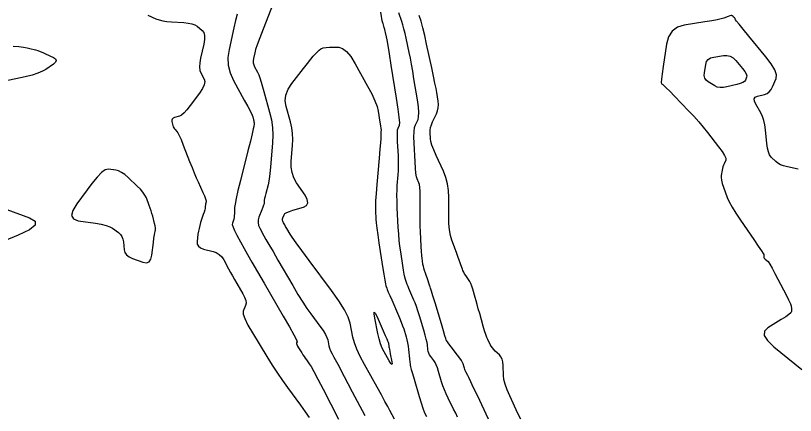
# Model space of a CAD drawing. Extents: x 2082232 to 2083549, y 592624 to 593832.
# Drawn here: x 2082747.4 to 2082855.5, y 592826.7 to 592882.1 of the extents above; entities that cross this region are included whole.
import ezdxf

# ---------------------------------------------------------------- set-up
doc = ezdxf.new("R2010")
doc.units = 0
doc.layers.add('DT_X_Contour_Major', color=7, linetype='Continuous')
doc.layers.add('DT_X_Contour_Minor', color=7, linetype='Continuous')

msp = doc.modelspace()

# ---------------------------------------------------------------- linework, layer by layer
at = {"layer": 'DT_X_Contour_Major'}
for points in [[(2082783.12, 592883.75), (2082781.74, 592880.2), (2082781.27, 592879), (2082780.92, 592878.06), (2082780.69, 592877.37), (2082780.56, 592876.94), (2082780.38, 592876.14), (2082780.34, 592875.84), (2082780.36, 592875.55), (2082780.42, 592875.26), (2082780.55, 592874.99), (2082780.95, 592874.26), (2082781.12, 592873.88), (2082781.32, 592873.31), (2082781.56, 592872.54), (2082781.84, 592871.57), (2082782.63, 592868.71), (2082782.88, 592867.65), (2082783.03, 592866.58), (2082783.08, 592865.51), (2082783.04, 592864.45), (2082782.81, 592861.63), (2082782.72, 592860.64), (2082782.62, 592859.82), (2082782.52, 592859.14), (2082782.41, 592858.63), (2082782.11, 592857.45), (2082782.01, 592857.06), (2082781.94, 592856.75), (2082781.89, 592856.53), (2082781.88, 592856.39), (2082781.87, 592856.15), (2082781.85, 592856.02), (2082781.79, 592855.82), (2082781.69, 592855.55), (2082781.56, 592855.2), (2082781.15, 592854.19), (2082781.05, 592853.81), (2082781.03, 592853.42), (2082781.11, 592853.04), (2082781.27, 592852.65), (2082781.84, 592851.61), (2082782.12, 592851.1), (2082782.54, 592850.37), (2082783.1, 592849.4), (2082783.79, 592848.2), (2082785.83, 592844.7), (2082786.56, 592843.47), (2082787.22, 592842.41), (2082787.81, 592841.51), (2082788.32, 592840.78), (2082789.61, 592839.06), (2082790.03, 592838.46), (2082790.36, 592837.94), (2082790.58, 592837.51), (2082790.69, 592837.17), (2082790.85, 592836.36), (2082790.94, 592836.04), (2082791.08, 592835.67), (2082791.28, 592835.25), (2082791.52, 592834.78), (2082792.25, 592833.48), (2082792.57, 592832.89), (2082792.98, 592832.12), (2082793.49, 592831.16), (2082794.09, 592830.01), (2082795.81, 592826.7)], [(2082808.69, 592826.48), (2082808.43, 592827.02), (2082808.14, 592827.58), (2082807.36, 592829.13), (2082807.09, 592829.71), (2082806.85, 592830.28), (2082806.64, 592830.83), (2082806.47, 592831.37), (2082806.06, 592832.8), (2082805.9, 592833.29), (2082805.74, 592833.71), (2082805.58, 592834.05), (2082805.41, 592834.31), (2082804.96, 592834.9), (2082804.81, 592835.12), (2082804.69, 592835.35), (2082804.61, 592835.59), (2082804.57, 592835.84), (2082804.5, 592836.51), (2082804.45, 592836.82), (2082804.34, 592837.26), (2082804.19, 592837.82), (2082803.99, 592838.51), (2082803.39, 592840.5), (2082803.17, 592841.2), (2082802.97, 592841.79), (2082802.79, 592842.29), (2082802.62, 592842.7), (2082802.21, 592843.63), (2082802.06, 592843.97), (2082801.93, 592844.29), (2082801.82, 592844.59), (2082801.72, 592844.86), (2082801.48, 592845.55), (2082801.39, 592845.87), (2082801.3, 592846.3), (2082801.19, 592846.84), (2082801.09, 592847.5), (2082800.8, 592849.39), (2082800.7, 592850.14), (2082800.61, 592850.96), (2082800.54, 592851.84), (2082800.47, 592852.8), (2082800.33, 592855.45), (2082800.29, 592856.39), (2082800.28, 592857.22), (2082800.29, 592857.94), (2082800.32, 592858.55), (2082800.46, 592860.03), (2082800.49, 592860.61), (2082800.51, 592861.24), (2082800.51, 592861.92), (2082800.48, 592862.65), (2082800.37, 592864.67), (2082800.35, 592865.35), (2082800.35, 592865.88), (2082800.38, 592866.27), (2082800.44, 592866.5), (2082800.64, 592866.91), (2082800.67, 592867.26), (2082800.61, 592868), (2082800.47, 592869.14), (2082800.23, 592870.66), (2082799.49, 592875.24), (2082799.24, 592876.77), (2082799.05, 592877.93), (2082798.92, 592878.72), (2082798.84, 592879.13), (2082798.71, 592879.74), (2082798.66, 592879.95), (2082798.61, 592880.15), (2082798.57, 592880.32), (2082798.52, 592880.46), (2082798.4, 592880.83), (2082798.36, 592880.97), (2082798.32, 592881.1), (2082798.28, 592881.23), (2082798.25, 592881.35), (2082798.18, 592881.68), (2082798.13, 592881.96), (2082798.04, 592882.54)]]:
    msp.add_lwpolyline(points, dxfattribs=at)
at = {"layer": 'DT_X_Contour_Minor'}
for points in [[(2082765.75, 592882.15), (2082766.87, 592881.66), (2082767.33, 592881.49), (2082767.83, 592881.36), (2082768.4, 592881.27), (2082769.02, 592881.22), (2082770.75, 592881.12), (2082771.35, 592881.06), (2082771.86, 592880.96), (2082772.27, 592880.8), (2082772.58, 592880.61), (2082773.29, 592880.01), (2082773.5, 592879.73), (2082773.6, 592879.32), (2082773.6, 592878.79), (2082773.49, 592878.13), (2082773.06, 592876.21), (2082772.94, 592875.54), (2082772.9, 592874.97), (2082772.95, 592874.5), (2082773.08, 592874.14), (2082773.54, 592873.3), (2082773.63, 592872.94), (2082773.56, 592872.5), (2082773.32, 592871.97), (2082772.91, 592871.36), (2082771.61, 592869.62), (2082771.16, 592869.03), (2082770.76, 592868.6), (2082770.42, 592868.31), (2082770.13, 592868.16), (2082769.46, 592867.97), (2082769.25, 592867.88), (2082769.11, 592867.76), (2082769.05, 592867.61), (2082769.06, 592867.42), (2082769.21, 592866.89), (2082769.27, 592866.7), (2082769.34, 592866.54), (2082769.42, 592866.41), (2082769.52, 592866.3), (2082769.78, 592866.05), (2082769.91, 592865.86), (2082770.1, 592865.48), (2082770.35, 592864.91), (2082770.65, 592864.15), (2082771.54, 592861.87), (2082771.87, 592861.05), (2082772.17, 592860.31), (2082772.45, 592859.64), (2082772.72, 592859.06), (2082773.39, 592857.6), (2082773.61, 592857.11), (2082773.76, 592856.73), (2082773.83, 592856.45), (2082773.84, 592856.28), (2082773.76, 592855.98), (2082773.74, 592855.87), (2082773.72, 592855.78), (2082773.71, 592855.7), (2082773.7, 592855.63), (2082773.7, 592855.47), (2082773.68, 592855.37), (2082773.63, 592855.17), (2082773.54, 592854.89), (2082773.42, 592854.53), (2082773.06, 592853.43), (2082772.94, 592853.03), (2082772.84, 592852.62), (2082772.76, 592852.23), (2082772.7, 592851.83), (2082772.58, 592850.79), (2082772.6, 592850.44), (2082772.76, 592850.14), (2082773.05, 592849.92), (2082773.47, 592849.76), (2082774.78, 592849.43), (2082775.24, 592849.26), (2082775.65, 592849.01), (2082775.99, 592848.67), (2082776.27, 592848.25), (2082776.95, 592847), (2082777.21, 592846.53), (2082777.49, 592846.04), (2082777.77, 592845.53), (2082778.08, 592845.01), (2082778.91, 592843.58), (2082779.16, 592843.08), (2082779.31, 592842.64), (2082779.36, 592842.26), (2082779.29, 592841.94), (2082778.98, 592841.16), (2082778.97, 592840.76), (2082779.18, 592840.12), (2082779.6, 592839.24), (2082780.24, 592838.14), (2082782.23, 592834.88), (2082782.97, 592833.69), (2082783.7, 592832.58), (2082784.4, 592831.55), (2082785.1, 592830.59), (2082786.93, 592828.12), (2082787.57, 592827.24), (2082788.12, 592826.42)], [(2082778.14, 592882.3), (2082777.91, 592881.42), (2082777.67, 592880.38), (2082777, 592877.39), (2082776.85, 592876.28), (2082776.9, 592875.2), (2082777.15, 592874.14), (2082777.61, 592873.11), (2082779.1, 592870.39), (2082779.6, 592869.48), (2082779.96, 592868.79), (2082780.2, 592868.32), (2082780.3, 592868.06), (2082780.41, 592867.67), (2082780.44, 592867.53), (2082780.46, 592867.38), (2082780.47, 592867.24), (2082780.47, 592867.09), (2082780.43, 592866.71), (2082780.37, 592866.39), (2082780.22, 592865.72), (2082779.97, 592864.7), (2082779.62, 592863.34), (2082778.58, 592859.24), (2082778.23, 592857.85), (2082777.98, 592856.77), (2082777.83, 592855.99), (2082777.77, 592855.52), (2082777.75, 592854.66), (2082777.73, 592854.36), (2082777.7, 592854.11), (2082777.66, 592853.9), (2082777.61, 592853.74), (2082777.46, 592853.36), (2082777.45, 592853.14), (2082777.56, 592852.8), (2082777.78, 592852.31), (2082778.1, 592851.68), (2082779.11, 592849.84), (2082779.56, 592849.02), (2082780.17, 592847.94), (2082780.93, 592846.62), (2082781.85, 592845.03), (2082784.5, 592840.48), (2082785.37, 592838.97), (2082785.98, 592837.88), (2082786.34, 592837.2), (2082786.44, 592836.93), (2082786.37, 592836.76), (2082786.37, 592836.67), (2082786.41, 592836.53), (2082786.51, 592836.33), (2082786.65, 592836.09), (2082787.09, 592835.37), (2082787.25, 592835.1), (2082787.42, 592834.86), (2082787.57, 592834.63), (2082787.73, 592834.41), (2082788.13, 592833.87), (2082788.37, 592833.49), (2082788.76, 592832.79), (2082789.32, 592831.74), (2082790.05, 592830.36), (2082792.19, 592826.22)], [(2082812.99, 592826.21), (2082811.43, 592829.47), (2082810.91, 592830.56), (2082810.51, 592831.39), (2082810.24, 592831.96), (2082810.09, 592832.27), (2082809.85, 592832.74), (2082809.76, 592832.92), (2082809.69, 592833.09), (2082809.63, 592833.26), (2082809.58, 592833.42), (2082809.45, 592833.86), (2082809.37, 592834.05), (2082809.21, 592834.32), (2082808.99, 592834.66), (2082808.68, 592835.06), (2082807.79, 592836.23), (2082807.49, 592836.62), (2082807.28, 592836.9), (2082807.15, 592837.08), (2082807.11, 592837.15), (2082807.1, 592837.19), (2082807.06, 592837.35), (2082806.93, 592837.76), (2082806.73, 592838.45), (2082806.44, 592839.41), (2082805.56, 592842.31), (2082805.27, 592843.26), (2082805.06, 592843.95), (2082804.93, 592844.36), (2082804.89, 592844.51), (2082804.87, 592844.55), (2082804.85, 592844.61), (2082804.79, 592844.77), (2082804.71, 592845.03), (2082804.59, 592845.37), (2082804.22, 592846.43), (2082804.1, 592846.81), (2082804.01, 592847.13), (2082803.94, 592847.41), (2082803.89, 592847.64), (2082803.81, 592848.18), (2082803.78, 592848.46), (2082803.74, 592848.87), (2082803.7, 592849.43), (2082803.66, 592850.12), (2082803.55, 592852.17), (2082803.52, 592852.93), (2082803.49, 592853.69), (2082803.48, 592854.43), (2082803.48, 592855.16), (2082803.5, 592857.1), (2082803.5, 592857.76), (2082803.47, 592858.29), (2082803.41, 592858.68), (2082803.33, 592858.95), (2082803.09, 592859.48), (2082803, 592859.77), (2082802.92, 592860.26), (2082802.86, 592860.94), (2082802.8, 592861.82), (2082802.67, 592864.42), (2082802.64, 592865.31), (2082802.66, 592866.02), (2082802.72, 592866.57), (2082802.84, 592866.94), (2082803.2, 592867.69), (2082803.29, 592868.08), (2082803.31, 592868.66), (2082803.25, 592869.45), (2082803.11, 592870.44), (2082802.64, 592873.34), (2082802.47, 592874.39), (2082802.3, 592875.34), (2082802.14, 592876.21), (2082801.98, 592876.98), (2082801.56, 592878.94), (2082801.4, 592879.63), (2082801.25, 592880.26), (2082801.1, 592880.81), (2082800.95, 592881.28), (2082800.56, 592882.46)], [(2082817.44, 592826.2), (2082817.05, 592827.01), (2082815.93, 592829.42), (2082815.56, 592830.27), (2082815.29, 592831.03), (2082815.12, 592831.69), (2082815.05, 592832.26), (2082814.99, 592833.64), (2082814.95, 592834.12), (2082814.85, 592834.52), (2082814.7, 592834.84), (2082814.51, 592835.09), (2082813.91, 592835.64), (2082813.7, 592835.85), (2082813.51, 592836.07), (2082813.35, 592836.31), (2082813.21, 592836.55), (2082812.88, 592837.22), (2082812.75, 592837.52), (2082812.6, 592837.93), (2082812.43, 592838.44), (2082812.25, 592839.06), (2082811.75, 592840.84), (2082811.56, 592841.48), (2082811.4, 592842.06), (2082811.25, 592842.59), (2082811.12, 592843.05), (2082810.78, 592844.21), (2082810.65, 592844.62), (2082810.51, 592844.98), (2082810.37, 592845.28), (2082810.22, 592845.52), (2082809.81, 592846.11), (2082809.66, 592846.33), (2082809.54, 592846.55), (2082809.43, 592846.77), (2082809.35, 592846.99), (2082809.15, 592847.59), (2082809.05, 592847.87), (2082808.92, 592848.24), (2082808.74, 592848.72), (2082808.53, 592849.3), (2082807.91, 592850.98), (2082807.7, 592851.65), (2082807.56, 592852.42), (2082807.48, 592853.28), (2082807.46, 592854.23), (2082807.48, 592856.9), (2082807.45, 592857.87), (2082807.31, 592858.81), (2082807.07, 592859.69), (2082806.74, 592860.54), (2082805.72, 592862.73), (2082805.38, 592863.5), (2082805.13, 592864.13), (2082804.98, 592864.64), (2082804.92, 592865.03), (2082804.87, 592865.9), (2082804.88, 592866.24), (2082804.94, 592866.6), (2082805.06, 592866.98), (2082805.23, 592867.38), (2082805.75, 592868.47), (2082805.91, 592868.89), (2082806.01, 592869.32), (2082806.03, 592869.76), (2082805.99, 592870.22), (2082805.79, 592871.44), (2082805.7, 592872), (2082805.55, 592872.75), (2082805.36, 592873.7), (2082805.11, 592874.84), (2082804.4, 592878.14), (2082804.14, 592879.31), (2082803.88, 592880.37), (2082803.63, 592881.3), (2082803.38, 592882.1)], [(2082855.92, 592860.81), (2082854.42, 592861.14), (2082853.89, 592861.28), (2082853.45, 592861.44), (2082853.09, 592861.64), (2082852.81, 592861.86), (2082852.17, 592862.5), (2082851.95, 592862.79), (2082851.77, 592863.21), (2082851.64, 592863.74), (2082851.55, 592864.39), (2082851.37, 592866.28), (2082851.28, 592866.96), (2082851.14, 592867.58), (2082850.95, 592868.13), (2082850.71, 592868.62), (2082850.03, 592869.83), (2082849.85, 592870.24), (2082849.82, 592870.56), (2082849.96, 592870.79), (2082850.26, 592870.93), (2082851.25, 592871.18), (2082851.6, 592871.32), (2082851.9, 592871.54), (2082852.15, 592871.84), (2082852.35, 592872.23), (2082852.83, 592873.39), (2082852.88, 592873.9), (2082852.66, 592874.57), (2082852.17, 592875.4), (2082851.42, 592876.39), (2082849.05, 592879.24), (2082848.27, 592880.19), (2082847.71, 592880.88), (2082847.36, 592881.31), (2082847.23, 592881.49), (2082847.18, 592881.64), (2082847.15, 592881.69), (2082847.13, 592881.73), (2082847.11, 592881.76), (2082847.08, 592881.78), (2082847.01, 592881.84), (2082846.98, 592881.86), (2082846.95, 592881.89), (2082846.92, 592881.92), (2082846.88, 592881.96), (2082846.77, 592882.06), (2082846.71, 592882.08), (2082846.6, 592882.08), (2082846.43, 592882.04), (2082846.22, 592881.96), (2082845.58, 592881.73), (2082845.24, 592881.63), (2082844.69, 592881.51), (2082843.93, 592881.37), (2082842.97, 592881.21), (2082840.11, 592880.77), (2082839.16, 592880.47), (2082838.42, 592879.94), (2082837.91, 592879.15), (2082837.63, 592878.12), (2082837.17, 592875.04), (2082837.03, 592874.03), (2082836.95, 592873.29), (2082836.92, 592872.84), (2082836.96, 592872.66), (2082837.14, 592872.55), (2082837.29, 592872.41), (2082837.61, 592872.1), (2082838.09, 592871.61), (2082838.74, 592870.94), (2082840.71, 592868.9), (2082841.43, 592868.14), (2082842.11, 592867.38), (2082842.74, 592866.63), (2082843.34, 592865.89), (2082844.88, 592863.93), (2082845.37, 592863.26), (2082845.7, 592862.72), (2082845.86, 592862.33), (2082845.86, 592862.07), (2082845.63, 592861.56), (2082845.55, 592861.36), (2082845.48, 592861.14), (2082845.42, 592860.91), (2082845.37, 592860.66), (2082845.24, 592859.96), (2082845.22, 592859.66), (2082845.26, 592859.29), (2082845.37, 592858.85), (2082845.54, 592858.34), (2082846.08, 592856.89), (2082846.35, 592856.29), (2082846.74, 592855.56), (2082847.25, 592854.72), (2082847.89, 592853.77), (2082849.75, 592851.06), (2082850.36, 592850.17), (2082850.8, 592849.53), (2082851.06, 592849.14), (2082851.15, 592849), (2082851.16, 592848.96), (2082851.16, 592848.93), (2082851.16, 592848.9), (2082851.15, 592848.86), (2082851.15, 592848.8), (2082851.13, 592848.64), (2082851.13, 592848.57), (2082851.17, 592848.51), (2082851.23, 592848.44), (2082851.31, 592848.38), (2082851.58, 592848.19), (2082851.73, 592848.03), (2082851.96, 592847.67), (2082852.28, 592847.11), (2082852.68, 592846.36), (2082853.87, 592844.09), (2082854.27, 592843.33), (2082854.56, 592842.75), (2082854.75, 592842.37), (2082854.83, 592842.17), (2082854.93, 592841.88), (2082854.95, 592841.77), (2082854.97, 592841.65), (2082854.98, 592841.53), (2082854.98, 592841.41), (2082854.96, 592841.09), (2082854.87, 592840.92), (2082854.6, 592840.69), (2082854.17, 592840.38), (2082853.56, 592839.99), (2082851.7, 592838.87), (2082851.23, 592838.39), (2082851.21, 592837.79), (2082851.64, 592837.08), (2082852.52, 592836.24), (2082855.46, 592833.86), (2082856.43, 592833.06)], [(2082747.09, 592877.87), (2082747.86, 592877.79), (2082748.5, 592877.7), (2082749, 592877.62), (2082749.37, 592877.54), (2082750.17, 592877.34), (2082750.49, 592877.24), (2082750.83, 592877.12), (2082751.19, 592876.98), (2082751.58, 592876.8), (2082752.65, 592876.3), (2082752.95, 592876.11), (2082753.05, 592875.88), (2082752.96, 592875.64), (2082752.66, 592875.38), (2082751.62, 592874.64), (2082751.14, 592874.37), (2082750.5, 592874.11), (2082749.7, 592873.86), (2082748.72, 592873.62), (2082745.91, 592872.99)], [(2082795.78, 592833.77), (2082795.19, 592834.89), (2082794.73, 592835.89), (2082794.39, 592836.78), (2082794.18, 592837.56), (2082793.79, 592839.49), (2082793.52, 592840.31), (2082792.99, 592841.35), (2082792.21, 592842.59), (2082791.19, 592844.03), (2082788.11, 592848.16), (2082787.08, 592849.55), (2082786.3, 592850.63), (2082785.76, 592851.39), (2082785.46, 592851.84), (2082785.01, 592852.62), (2082784.85, 592852.89), (2082784.73, 592853.1), (2082784.64, 592853.27), (2082784.57, 592853.38), (2082784.45, 592853.61), (2082784.41, 592853.71), (2082784.41, 592853.82), (2082784.43, 592853.95), (2082784.48, 592854.09), (2082784.64, 592854.5), (2082784.76, 592854.66), (2082785.01, 592854.82), (2082785.37, 592854.98), (2082785.86, 592855.14), (2082787.32, 592855.58), (2082787.74, 592855.8), (2082787.92, 592856.15), (2082787.85, 592856.62), (2082787.54, 592857.21), (2082786.37, 592858.95), (2082785.99, 592859.62), (2082785.74, 592860.34), (2082785.62, 592861.1), (2082785.63, 592861.91), (2082785.81, 592864.11), (2082785.84, 592864.94), (2082785.8, 592865.75), (2082785.69, 592866.56), (2082785.51, 592867.37), (2082784.92, 592869.5), (2082784.8, 592870.29), (2082784.89, 592871.09), (2082785.19, 592871.88), (2082785.69, 592872.67), (2082787.31, 592874.76), (2082787.87, 592875.47), (2082788.33, 592876.04), (2082788.68, 592876.46), (2082788.95, 592876.74), (2082789.51, 592877.29), (2082789.75, 592877.47), (2082790.07, 592877.6), (2082790.46, 592877.67), (2082790.92, 592877.7), (2082792.24, 592877.7), (2082792.75, 592877.55), (2082793.3, 592877.12), (2082793.88, 592876.4), (2082794.51, 592875.39), (2082796.22, 592872.31), (2082796.79, 592871.23), (2082797.22, 592870.3), (2082797.52, 592869.51), (2082797.68, 592868.86), (2082797.93, 592867.33), (2082798.01, 592866.83), (2082798.06, 592866.46), (2082798.09, 592866.23), (2082798.09, 592866.13), (2082798.05, 592866.06), (2082798.04, 592866.01), (2082798.04, 592865.95), (2082798.03, 592865.85), (2082798.04, 592865.73), (2082798.06, 592865.36), (2082798.05, 592865.07), (2082798.01, 592864.47), (2082797.93, 592863.57), (2082797.83, 592862.35), (2082797.5, 592858.71), (2082797.4, 592857.46), (2082797.33, 592856.44), (2082797.3, 592855.65), (2082797.31, 592855.09), (2082797.37, 592853.92), (2082797.41, 592853.38), (2082797.5, 592852.65), (2082797.62, 592851.72), (2082797.79, 592850.61), (2082798.29, 592847.36), (2082798.45, 592846.28), (2082798.59, 592845.47), (2082798.68, 592844.94), (2082798.74, 592844.68), (2082798.86, 592844.34), (2082798.93, 592844.15), (2082799.07, 592843.81), (2082799.28, 592843.33), (2082799.55, 592842.71), (2082800.36, 592840.88), (2082800.64, 592840.22), (2082800.88, 592839.64), (2082801.07, 592839.13), (2082801.22, 592838.69), (2082801.54, 592837.61), (2082801.66, 592837.19), (2082801.75, 592836.76), (2082801.83, 592836.3), (2082801.89, 592835.83), (2082802.03, 592834.54), (2082802.08, 592834.11), (2082802.11, 592833.81), (2082802.13, 592833.63), (2082802.14, 592833.56), (2082802.14, 592833.56), (2082802.17, 592833.44), (2082802.27, 592833.1), (2082802.44, 592832.53), (2082802.66, 592831.74), (2082803.36, 592829.32), (2082803.62, 592828.46), (2082803.87, 592827.72), (2082804.12, 592827.09), (2082804.36, 592826.56)], [(2082846.03, 592872.2), (2082845.54, 592872.12), (2082845.09, 592872.11), (2082844.69, 592872.19), (2082844.33, 592872.36), (2082843.44, 592872.91), (2082843.16, 592873.14), (2082842.98, 592873.43), (2082842.89, 592873.78), (2082842.9, 592874.18), (2082843.08, 592875.33), (2082843.19, 592875.72), (2082843.42, 592876.02), (2082843.76, 592876.23), (2082844.21, 592876.35), (2082845.54, 592876.56), (2082846.02, 592876.58), (2082846.47, 592876.47), (2082846.88, 592876.23), (2082847.25, 592875.87), (2082848.19, 592874.74), (2082848.49, 592874.34), (2082848.68, 592874.02), (2082848.77, 592873.76), (2082848.76, 592873.56), (2082848.58, 592873.13), (2082848.46, 592872.97), (2082848.22, 592872.83), (2082847.87, 592872.68), (2082847.41, 592872.55), (2082846.03, 592872.2)], [(2082766.52, 592850.68), (2082766.59, 592851.27), (2082766.65, 592851.72), (2082766.7, 592852.02), (2082766.74, 592852.18), (2082766.81, 592852.41), (2082766.82, 592852.53), (2082766.81, 592852.72), (2082766.76, 592852.98), (2082766.68, 592853.32), (2082766.42, 592854.3), (2082766.32, 592854.67), (2082766.21, 592855.04), (2082766.08, 592855.42), (2082765.94, 592855.8), (2082765.54, 592856.83), (2082765.35, 592857.22), (2082765.07, 592857.63), (2082764.72, 592858.05), (2082764.28, 592858.49), (2082763.01, 592859.68), (2082762.54, 592860.07), (2082762.1, 592860.37), (2082761.68, 592860.57), (2082761.29, 592860.67), (2082760.28, 592860.81), (2082759.85, 592860.73), (2082759.32, 592860.37), (2082758.7, 592859.73), (2082757.97, 592858.82), (2082755.9, 592856.03), (2082755.33, 592855.1), (2082755.17, 592854.4), (2082755.44, 592853.93), (2082756.11, 592853.68), (2082758.47, 592853.35), (2082759.28, 592853.21), (2082759.95, 592853.04), (2082760.47, 592852.85), (2082760.85, 592852.64), (2082761.67, 592852.04), (2082761.95, 592851.79), (2082762.15, 592851.5), (2082762.29, 592851.15), (2082762.37, 592850.76), (2082762.47, 592849.65), (2082762.57, 592849.27), (2082762.79, 592848.94), (2082763.15, 592848.66), (2082763.63, 592848.45), (2082765.07, 592847.95), (2082765.56, 592847.87), (2082765.92, 592848), (2082766.18, 592848.35), (2082766.31, 592848.91), (2082766.52, 592850.68)], [(2082746.19, 592855.22), (2082749.32, 592854.08), (2082750.11, 592853.61), (2082750.11, 592853.05), (2082749.34, 592852.4), (2082747.78, 592851.66), (2082742.6, 592849.58)], [(2082797.21, 592840.2), (2082797.11, 592840.81), (2082797.13, 592841.04), (2082797.27, 592840.89), (2082797.52, 592840.36), (2082798.37, 592838.45), (2082798.65, 592837.81), (2082798.86, 592837.33), (2082798.99, 592837.03), (2082799.04, 592836.88), (2082799.1, 592836.71), (2082799.11, 592836.64), (2082799.13, 592836.57), (2082799.14, 592836.5), (2082799.15, 592836.42), (2082799.17, 592836.22), (2082799.19, 592836.1), (2082799.23, 592835.9), (2082799.28, 592835.61), (2082799.35, 592835.24), (2082799.57, 592834.15), (2082799.6, 592833.85), (2082799.56, 592833.77), (2082799.42, 592833.91), (2082799.2, 592834.27), (2082798.5, 592835.53), (2082798.25, 592836.04), (2082798.02, 592836.63), (2082797.82, 592837.31), (2082797.65, 592838.07), (2082797.21, 592840.2)], [(2082799.92, 592826.2), (2082799.3, 592827.4), (2082799.02, 592827.94), (2082798.62, 592828.66), (2082798.13, 592829.56), (2082797.53, 592830.64), (2082795.78, 592833.77)]]:
    msp.add_lwpolyline(points, dxfattribs=at)

doc.saveas('drawing.dxf')
